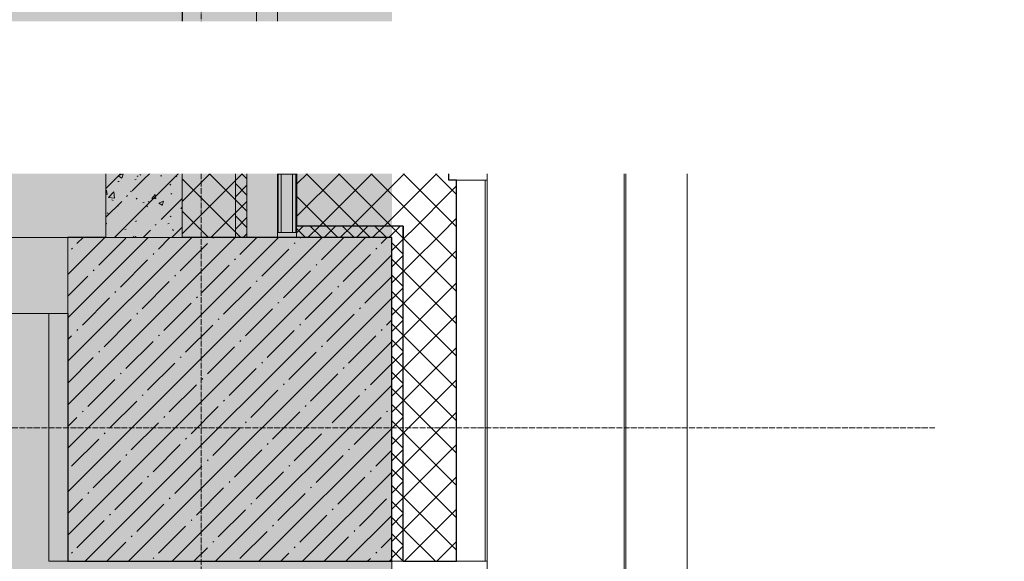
# Model space of a CAD drawing. Header units: millimetres. Extents: x -551130 to 178656, y -69521 to 202936.
# Tile 291 of 402: x -155779 to -153196, y 168519 to 169941. Entities that reach past the tile are written whole.
import ezdxf
from ezdxf import colors
from ezdxf.entities.mleader import LeaderData, LeaderLine
from ezdxf.math import Vec2, Vec3

# ---------------------------------------------------------------- set-up
doc = ezdxf.new("R2010")
doc.units = ezdxf.units.MM
doc.linetypes.add('-D1d1-15x02', pattern=[19, 15, -2, 0, -2])
doc.linetypes.add('DASHDOT', pattern=[25.4, 12.7, -6.35, 0, -6.35])
for name, color, linetype, lineweight in [('_0', 7, 'Continuous', 13), ('A-COLS', 7, 'Continuous', 5), ('A-DETL-GENF', 7, 'Continuous', 5), ('A-FLOR', 7, 'Continuous', 5), ('A-GLAZ-CURT', 8, 'Continuous', 5), ('A-GLAZ-CWMG', 8, 'Continuous', 5), ('A-WALL', 7, 'Continuous', 5), ('A-WALL-FNSH', 8, 'Continuous', 5), ('dim_pot', 183, 'Continuous', 9), ('dim_razv', 93, 'DASHDOT', 9), ('I-WALL', 7, 'Continuous', 5), ('S-COLS', 7, 'Continuous', 5), ('S-GRID', 7, 'Continuous', 5), ('Ограждение', 7, 'Continuous', 5), ('Поручни', 7, 'Continuous', 5)]:
    doc.layers.add(name, color=color, linetype=linetype, lineweight=lineweight)
doc.styles.add('In tre', font='isocpeur.ttf', dxfattribs={"width": 0.8, "oblique": 10})
pattern_1 = [(45, (0, 0), (-42.42641, 42.42641), []), (135, (0, 0), (-42.42641, -42.42641), [])]
pattern_2 = [(45, (0, 0), (-21.213203, 21.213203), []), (135, (0, 0), (-21.213203, -21.213203), [])]
pattern_3 = [(45, (-192252.93, 158219.39), (-75.43415, 75.43415), [106.68, -17.78, 3.556, -17.78]), (45, (-192252.93, 158294.77), (-75.43415, 75.43415), []), (50, (-192252.93, 158219.39), (127.52922, -11.15758), [13.335, -146.685]), (355, (-192252.93, 158219.39), (-24.66966, 133.74002), [10.668, -117.348]), (100.451, (-192242.31, 158218.46), (102.85973, 122.58178), [11.333, -124.663]), (46.184, (-192252.93, 158254.95), (189.75516, -29.43036), [20.002, -220.027]), (96.636, (-192237.12, 158252.5), (166.1822, 173.1996), [17, -186.995]), (351.184, (-192252.93, 158254.95), (166.1839, 173.1976), [16.002, -176.022]), (21, (-192235.15, 158246.06), (106.13027, -71.58603), [13.335, -146.685]), (326, (-192235.15, 158246.06), (43.26188, 128.93175), [10.668, -117.348]), (71.451, (-192226.31, 158240.09), (149.39198, 57.34505), [11.333, -124.663]), (37.5, (-192252.935, 158219.386), (2.16223, 59.18836), [3.353, -112.573, 3.353, -115.773, -117.792]), (37.5, (-192252.935, 158219.386), (2.16223, 59.18836), [-235.052, 3.353, -114.44]), (7.5, (-192252.935, 158219.386), (46.77386, 70.12615), [3.353, -64.567, 3.353, -109.906, -44.894]), (7.5, (-192252.935, 158219.386), (46.77386, 70.12615), [-181.178, 3.353, -41.542]), (327.5, (-192292.584, 158219.386), (94.91367, -4.010093), [3.353, -41.097, 3.353, -135.331, -184.023]), (327.5, (-192292.584, 158219.386), (94.91367, -4.010093), [-183.134, 3.353, -180.67]), (317.5, (-192310.36, 158219.386), (103.69057, 17.79882), [3.353, -54.432, 3.353, -88.748, -130.683]), (317.5, (-192310.36, 158219.386), (103.69057, 17.79882), [-149.885, 3.353, -127.33])]

# ---------------------------------------------------------------- blocks, each defined once
blk = doc.blocks.new('System Panel - A_PAN_Glass-5026862-50_AS_M_L17')
at = {"layer": 'A-GLAZ-CURT'}
for p, q in [((1435, 55), (-1435, 55)), ((-1435, 55), (-1435, 0)), ((-1435, 0), (1435, 0))]:
    blk.add_line(p, q, dxfattribs=at)
blk = doc.blocks.new('Rectangular Mullion - R_StandardFrame_50Wx250H-3394491-50_AS_M_L17')
at = {"layer": 'A-GLAZ-CWMG'}
blk.add_line((36900, 14320), (36900, 11450), dxfattribs=at)
blk = doc.blocks.new('Quad Corner Mullion - Q_0_100_-50-4777643-50_AS_M_L17')
at = {"layer": 'A-GLAZ-CWMG', "lineweight": 9}
for p, q in [((0, 100), (-100, 100)), ((-100, 100), (-100, 0)), ((0, 0), (0, 100)), ((-100, 0), (0, 0))]:
    blk.add_line(p, q, dxfattribs=at)
blk = doc.blocks.new('Rectangular Mullion - 50Wx250H-2623690-50_AS_M_L17')
at = {"layer": 'A-DETL-GENF'}
for p, q in [((-25, 65.2), (-25, 250)), ((-25, 250), (0, 250)), ((-23, 237.3), (0, 237.3)), ((-23, 237.3), (-23, 73.6)), ((-14.9, 84), (-14.9, 237.3)), ((25, 250), (0, 250)), ((23, 237.3), (0, 237.3)), ((14.9, 84), (14.9, 237.3)), ((23, 237.3), (23, 73.6)), ((25, 65.2), (25, 250)), ((0, 84), (-23, 84)), ((0, 84), (23, 84)), ((-14, 65.2), (-25, 65.2)), ((-0.5, 73.6), (-23, 73.6)), ((-14, 71.3), (-14, 65.2)), ((-10, 71.3), (-14, 71.3)), ((-10, 53), (-10, 71.3)), ((-8.7, 53), (-10, 53)), ((-10, 53), (-10, 17)), ((-8.7, 53), (-7, 54.7)), ((-7, 65.2), (-5.9, 67.3)), ((-7, 65.2), (-7, 54.7)), ((-4.1, 67.3), (-5.9, 67.3)), ((-4.1, 67.3), (-2.9, 65.1)), ((-2.9, 65.1), (-2.9, 54.6)), ((-1.3, 53), (-2.9, 54.6)), ((0, 53), (-1.3, 53)), ((0, 53), (1.3, 53)), ((0.5, 73.6), (23, 73.6)), ((1.3, 53), (2.9, 54.6)), ((4.1, 67.3), (2.9, 65.1)), ((2.9, 65.1), (2.9, 54.6)), ((4.1, 67.3), (5.9, 67.3)), ((7, 65.2), (5.9, 67.3)), ((7, 65.2), (7, 54.7)), ((8.7, 53), (7, 54.7)), ((8.7, 53), (10, 53)), ((10, 71.3), (14, 71.3)), ((10, 53), (10, 71.3)), ((10, 53), (10, 17)), ((14, 71.3), (14, 65.2)), ((14, 65.2), (25, 65.2)), ((-8.5, 23), (-1.5, 30)), ((-1.5, 30), (0, 30)), ((1.5, 30), (0, 30)), ((8.5, 23), (1.5, 30)), ((-23.8, 14.6), (-25, 14.2)), ((-25, 0), (-25, 14.2)), ((-22.3, 17), (-23.8, 17)), ((-23.8, 17), (-23.8, 14.6)), ((-22.5, 10.6), (-23.8, 14.6)), ((-22.5, 10.6), (-23.7, 9.9)), ((-23.7, 1.3), (-23.7, 9.9)), ((-23.7, 1.3), (-11.8, 1.3)), ((-23.2, 10.2), (-22.5, 8)), ((-22.5, 8), (-22.5, 4.5)), ((-21.3, 4.5), (-22.5, 4.5)), ((-22.3, 17), (-22.3, 16)), ((-22.3, 16), (-21.3, 16)), ((-19, 17.6), (-21.3, 16)), ((-21.3, 4.5), (-21.3, 6.5)), ((-21.3, 6.5), (-14.2, 6.5)), ((-18.4, 16.6), (-19, 17.6)), ((-7.4, 16.6), (-18.4, 16.6)), ((-14.2, 6.5), (-14.2, 4.5)), ((-13.2, 4.5), (-14.2, 4.5)), ((-13.2, 4.5), (-12.2, 7.2)), ((-12.7, 7.6), (-11.3, 11.4)), ((-12.7, 7.6), (-11.8, 6.9)), ((-12.2, 9), (-12.2, 14.8)), ((-12.2, 14.8), (0, 14.8)), ((-11.8, 1.3), (-11.8, 6.9)), ((-10.5, 11.2), (-11.3, 11.4)), ((-10.5, 1.5), (-10.5, 11.2)), ((-4.8, 1.5), (-10.5, 1.5)), ((-10, 17), (-7.5, 17)), ((-8.5, 18.5), (-8.5, 23)), ((-7.5, 18.5), (-8.5, 18.5)), ((-7.5, 17), (-7.5, 18.5)), ((-7.4, 18), (-7.4, 16.6)), ((-2.6, 18), (-7.4, 18)), ((0, 8), (-4.8, 8)), ((-4.8, 1.5), (-4.8, 8)), ((-2.6, 18), (-2.6, 16.8)), ((-2.6, 16.8), (0, 16.8)), ((2.6, 16.8), (0, 16.8)), ((0, 14.8), (0, 16.8)), ((0, 14.8), (0, 16.8)), ((12.2, 14.8), (0, 14.8)), ((0, 0), (0, 8)), ((0, 8), (4.8, 8)), ((0, 0), (0, 8)), ((2.6, 18), (2.6, 16.8)), ((2.6, 18), (7.4, 18)), ((4.8, 1.5), (4.8, 8)), ((4.8, 1.5), (10.5, 1.5)), ((7.4, 18), (7.4, 16.6)), ((7.4, 16.6), (18.4, 16.6)), ((7.5, 18.5), (8.5, 18.5)), ((7.5, 17), (7.5, 18.5)), ((10, 17), (7.5, 17)), ((8.5, 18.5), (8.5, 23)), ((10.5, 11.2), (11.3, 11.4)), ((10.5, 1.5), (10.5, 11.2)), ((12.7, 7.6), (11.3, 11.4)), ((12.7, 7.6), (11.8, 6.9)), ((11.8, 1.3), (11.8, 6.9)), ((23.7, 1.3), (11.8, 1.3)), ((12.2, 9), (12.2, 14.8)), ((13.2, 4.5), (12.2, 7.2)), ((13.2, 4.5), (14.2, 4.5)), ((21.3, 6.5), (14.2, 6.5)), ((14.2, 6.5), (14.2, 4.5)), ((18.4, 16.6), (19, 17.6)), ((19, 17.6), (21.3, 16)), ((22.3, 16), (21.3, 16)), ((21.3, 4.5), (21.3, 6.5)), ((21.3, 4.5), (22.5, 4.5)), ((22.3, 17), (22.3, 16)), ((22.3, 17), (23.8, 17)), ((22.5, 10.6), (23.8, 14.6)), ((22.5, 10.6), (23.7, 9.9)), ((23.2, 10.2), (22.5, 8)), ((22.5, 8), (22.5, 4.5)), ((23.7, 1.3), (23.7, 9.9)), ((23.8, 17), (23.8, 14.6)), ((23.8, 14.6), (25, 14.2)), ((25, 0), (25, 14.2)), ((-25, 0), (0, 0)), ((25, 0), (0, 0))]:
    blk.add_line(p, q, dxfattribs=at)
for centre, start, end in [((-0.5, 73.1), 360, 90), ((0.5, 73.1), 90, 180)]:
    blk.add_arc(centre, 0.5, start, end, dxfattribs=at)
blk = doc.blocks.new('Rectangular Mullion - R_StandardFrame_50Wx250H-3047894-50_AS_M_L17')
at = {"layer": 'A-GLAZ-CWMG', "lineweight": 9}
for p, q in [((0, 250), (-50, 250)), ((-50, 250), (-50, 0)), ((0, 0), (0, 250)), ((-50, 0), (0, 0))]:
    blk.add_line(p, q, dxfattribs=at)
blk = doc.blocks.new('Ограждение - Ограждение-4621541-50_AS_M_L17')
at = {"layer": 'Поручни'}
for p in [(38250.3, 11350), (38275, -1325)]:
    blk.add_line(p, (38275, 11350), dxfattribs=at)
blk = doc.blocks.new('Rectangular Mullion - R_StandardFrame_50Wx250H-4053641-50_AS_M_L17')
at = {"layer": 'A-GLAZ-CWMG', "lineweight": 9}
for p, q in [((0, 250), (-50, 250)), ((-50, 250), (-50, 84)), ((0, 0), (0, 250)), ((-50, 17), (-50, 0)), ((-50, 0), (0, 0))]:
    blk.add_line(p, q, dxfattribs=at)
blk = doc.blocks.new('Rectangular Mullion - R_StandardFrame_50Wx250H-4038205-50_AS_M_L17')
at = {"layer": 'A-GLAZ-CWMG', "lineweight": 9}
for p, q in [((0, 0), (-50, 0)), ((-50, 0), (-50, -250)), ((0, -250), (0, 0)), ((-50, -250), (0, -250))]:
    blk.add_line(p, q, dxfattribs=at)
blk = doc.blocks.new('RST_AR_KMN_R22_B3_FCD_rvt-1-50_AS_M_L17')
at = {"layer": 'A-WALL'}
h = blk.add_hatch(dxfattribs=at)
h.set_pattern_fill('FP_7', color=256, style=0, pattern_type=2)
h.set_pattern_definition(pattern_1)
h.paths.add_polyline_path([(36900, 11150), (37040, 11150), (37040, 11400), (36900, 11400)])
h.paths.add_polyline_path([(36900, 14700), (37040, 14700), (37040, 14950), (36900, 14950)])
h = blk.add_hatch(dxfattribs=at)
h.set_pattern_fill('FP_6', color=256, style=0, pattern_type=2)
h.set_pattern_definition(pattern_2)
h.paths.add_polyline_path([(37040, 11150), (37070, 11150), (37070, 11400), (37040, 11400)])
h.paths.add_polyline_path([(37070, 14700), (37070, 14950), (37040, 14950), (37040, 14700)])
at = {"layer": 'A-WALL', "true_color": 0xeff9fa}
blk.add_hatch(color=7, dxfattribs=at).paths.add_polyline_path([(37600, 11345), (37600, 11400), (37200, 11400), (37200, 11345), (37562.4, 11345)])
at = {"layer": 'A-WALL'}
h = blk.add_hatch(dxfattribs=at)
h.set_pattern_fill('FP_7', color=256, style=0, pattern_type=2)
h.set_pattern_definition(pattern_1)
h.paths.add_polyline_path([(37200, 11180), (37600, 11180), (37600, 11320), (37200, 11320)])
h = blk.add_hatch(dxfattribs=at)
h.set_pattern_fill('FP_7', color=256, style=0, pattern_type=2)
h.set_pattern_definition(pattern_1)
h.paths.add_polyline_path([(37620, 10300), (37620, 11300), (37600, 11300), (37600, 11180), (37480, 11180), (37480, 10300), (37562.4, 10300)])
h = blk.add_hatch(dxfattribs=at)
h.set_pattern_fill('FP_6', color=256, style=0, pattern_type=2)
h.set_pattern_definition(pattern_2)
h.paths.add_polyline_path([(37450, 11150), (37480, 11150), (37480, 11180), (37200, 11180), (37200, 11150)])
h = blk.add_hatch(dxfattribs=at)
h.set_pattern_fill('FP_6', color=256, style=0, pattern_type=2)
h.set_pattern_definition(pattern_2)
h.paths.add_polyline_path([(37480, 10300), (37480, 11150), (37450, 11150), (37450, 10300)])
at = {"layer": 'A-COLS', "lineweight": 18}
for p, q in [((38059.6, 11400), (37700, 11400)), ((37700, 11400), (37700, 11395)), ((37700, 11395), (38059.6, 11395)), ((38059.6, 11395), (38059.6, 11400)), ((38064.6, 11400), (38059.6, 11400)), ((38059.6, 11400), (38059.6, 10275)), ((38064.6, 10275), (38064.6, 11400))]:
    blk.add_line(p, q, dxfattribs=at)
at = {"layer": 'A-COLS'}
blk.add_line((38200.6, 11400), (38064.6, 11400), dxfattribs=at)
at = {"layer": 'A-WALL'}
for p, q in [((36900, 11400), (36900, 11150)), ((37040, 11400), (36900, 11400)), ((37070, 11400), (37040, 11400)), ((37040, 11150), (37040, 11400)), ((37070, 11150), (37070, 11400)), ((37200, 11345), (37200, 11320)), ((37600, 11345), (37200, 11345)), ((37600, 11320), (37600, 11345)), ((37695, 11300), (37620, 11300)), ((37695, 10300), (37695, 11300)), ((37200, 11180), (37200, 11150)), ((36900, 11150), (37040, 11150)), ((37040, 11150), (37070, 11150)), ((37200, 11150), (37450, 11150)), ((37450, 11150), (37450, 10300)), ((37450, 10300), (37480, 10300)), ((37620, 10300), (37695, 10300))]:
    blk.add_line(p, q, dxfattribs=at)
at = {"layer": 'A-WALL', "lineweight": 25}
for p, q in [((37200, 11320), (37200, 11180)), ((37600, 11320), (37200, 11320)), ((37600, 11300), (37600, 11320)), ((37620, 11300), (37600, 11300)), ((37620, 10300), (37620, 11300)), ((37480, 11180), (37200, 11180)), ((37480, 11150), (37480, 11180)), ((37480, 11180), (37480, 11150)), ((37480, 10300), (37480, 11150)), ((37480, 10300), (37620, 10300))]:
    blk.add_line(p, q, dxfattribs=at)
at = {"layer": 'A-WALL-FNSH'}
for p, q in [((37600, 11400), (37200, 11400)), ((37200, 11400), (37200, 11345)), ((37600, 11345), (37600, 11400)), ((37700, 11300), (37695, 11300)), ((37700, 10300), (37700, 11300)), ((37695, 10300), (37700, 10300))]:
    blk.add_line(p, q, dxfattribs=at)
at = {"layer": 'A-GLAZ-CURT', "lineweight": 5, "rotation": 89.99999999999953}
blk.add_blockref('System Panel - A_PAN_Glass-5026862-50_AS_M_L17', (37150, 12885), dxfattribs=at)
at = {"layer": 'A-GLAZ-CWMG', "lineweight": 5}
blk.add_blockref('Rectangular Mullion - R_StandardFrame_50Wx250H-3394491-50_AS_M_L17', (0, 0), dxfattribs=at)
for name, p, rotation in [('Rectangular Mullion - 50Wx250H-2623690-50_AS_M_L17', (37150, 11425), 89.99999999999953), ('Rectangular Mullion - R_StandardFrame_50Wx250H-4038205-50_AS_M_L17', (37150, 11400), 269.9999999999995), ('Rectangular Mullion - R_StandardFrame_50Wx250H-3047894-50_AS_M_L17', (37150, 11400), 180), ('Quad Corner Mullion - Q_0_100_-50-4777643-50_AS_M_L17', (37700, 11400), 89.99999999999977), ('Rectangular Mullion - R_StandardFrame_50Wx250H-4053641-50_AS_M_L17', (37700, 10300), 90.00000000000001)]:
    blk.add_blockref(name, p, dxfattribs=dict(at, rotation=rotation))
at = {"layer": 'A-GLAZ-CWMG', "lineweight": 5, "extrusion": (0, 0, -1), "rotation": 180}
blk.add_blockref('Rectangular Mullion - 50Wx250H-2623690-50_AS_M_L17', (-37175, 11400), dxfattribs=at)
at = {"layer": 'Ограждение', "lineweight": 5}
blk.add_blockref('Ограждение - Ограждение-4621541-50_AS_M_L17', (-50, 50), dxfattribs=at)

msp = doc.modelspace()

# ---------------------------------------------------------------- hatches: boundary and pattern name
at = {"layer": '_0', "transparency": 33554534}
h = msp.add_hatch(color=252, dxfattribs=at)
h.dxf.hatch_style = 1
h.paths.add_polyline_path([(-186504.2, 164969.4), (-186502.9, 167869.4), (-186002.9, 167869.4), (-186002.9, 168219.4), (-183952.9, 168219.4), (-183952.9, 172269.4), (-179002.9, 172269.4), (-179002.9, 170769.4), (-177452.9, 170769.4), (-177452.9, 177169.4), (-185852.9, 177169.4), (-185852.9, 178969.4), (-186852.9, 178969.4), (-186852.9, 180969.4), (-184102.9, 180969.4), (-184102.9, 180269.4), (-183352.9, 180269.4), (-183352.9, 179219.4), (-163952.9, 179219.4), (-163952.9, 180969.4), (-160672.9, 180969.4), (-160672.9, 178969.4), (-161752.9, 178969.4), (-161752.9, 177169.4), (-169752.9, 177169.4), (-169752.9, 168219.4), (-161802.9, 168219.4), (-161802.9, 167819.4), (-161302.9, 167819.4), (-161302.9, 164969.4), (-163402.9, 164969.4), (-163402.9, 166169.4), (-183902.9, 166169.4), (-183902.9, 164969.4)], flags=16)
h.paths.add_polyline_path([(-192753.7, 187670.2), (-154802.1, 187670.2), (-154802.1, 157718.6), (-192753.7, 157718.6)])
at = {"layer": 'I-WALL'}
h = msp.add_hatch(dxfattribs=at)
h.set_pattern_fill('FP_43', color=256, style=0, pattern_type=2)
h.set_pattern_definition(pattern_3)
h.paths.add_polyline_path([(-155552.9, 169369.4), (-155352.9, 169369.4), (-155352.9, 169669.4), (-155552.9, 169669.4)])
h = msp.add_hatch(dxfattribs=at)
h.set_pattern_fill('FP_43', color=256, style=0, pattern_type=2)
h.set_pattern_definition(pattern_3)
h.paths.add_polyline_path([(-155652.9, 169169.4), (-155652.9, 169369.4), (-162002.9, 169369.4), (-162002.9, 169169.4), (-155848, 169169.4)])
at = {"layer": 'S-COLS'}
h = msp.add_hatch(dxfattribs=at)
h.set_pattern_fill('FP_1', color=256, style=0, pattern_type=2)
h.set_pattern_definition([(45, (-192252.935, 158219.386), (-57.02463, 57.02463), []), (45, (-192195.91, 158219.386), (-57.02463, 57.02463), [100.806, -20.161, 3.353, -16.808])])
h.paths.add_polyline_path([(-155652.9, 168519.4), (-154802.9, 168519.4), (-154802.9, 169369.4), (-155652.9, 169369.4), (-155652.9, 169169.4)])

# ---------------------------------------------------------------- linework, layer by layer
at = {"layer": 'A-FLOR'}
for p, q in [((-155702.9, 168519.4), (-155702.9, 169169.4)), ((-155652.9, 168519.4), (-155702.9, 168519.4))]:
    msp.add_line(p, q, dxfattribs=at)
at = {"layer": 'A-WALL', "lineweight": 9}
for p, q in [((-155352.9, 169669.4), (-155552.9, 169669.4)), ((-155552.9, 169669.4), (-155552.9, 169369.4)), ((-155352.9, 169369.4), (-155352.9, 169669.4)), ((-155652.9, 169369.4), (-162002.9, 169369.4)), ((-158702.9, 169169.4), (-155652.9, 169169.4))]:
    msp.add_line(p, q, dxfattribs=at)
at = {"layer": 'A-WALL'}
for p, q in [((-155652.9, 169169.4), (-155652.9, 169369.4)), ((-155552.9, 169369.4), (-155352.9, 169369.4))]:
    msp.add_line(p, q, dxfattribs=at)
at = {"layer": 'I-WALL'}
for p, q in [((-155352.9, 169669.4), (-155352.9, 172539.4)), ((-155352.1, 172539.4), (-155352.1, 169669.4))]:
    msp.add_line(p, q, dxfattribs=at)
at = {"layer": 'S-COLS'}
for p, q in [((-155652.9, 169369.4), (-155652.9, 169169.4)), ((-155352.9, 169369.4), (-155552.9, 169369.4))]:
    msp.add_line(p, q, dxfattribs=at)
at = {"layer": 'S-COLS', "lineweight": 25}
for p, q in [((-155552.9, 169369.4), (-155652.9, 169369.4)), ((-154802.9, 169369.4), (-155352.9, 169369.4)), ((-154802.9, 168519.4), (-154802.9, 169369.4)), ((-155652.9, 169169.4), (-155652.9, 168519.4)), ((-155652.9, 168519.4), (-154802.9, 168519.4))]:
    msp.add_line(p, q, dxfattribs=at)
at = {"layer": 'S-GRID', "linetype": '-D1d1-15x02'}
for p, q in [((-155302.9, 155426.4), (-155302.9, 188827.9)), ((-195373.9, 168869.4), (-153377.4, 168869.4))]:
    msp.add_line(p, q, dxfattribs=at)

# ---------------------------------------------------------------- block references
at = {"lineweight": 5}
msp.add_blockref('RST_AR_KMN_R22_B3_FCD_rvt-1-50_AS_M_L17', (-192252.9, 158219.4), dxfattribs=at)

# ---------------------------------------------------------------- next in the draw order: leaders
at = {"layer": 'dim_pot', "color": 0, "linetype": 'ByBlock'}
ml = msp.add_multileader_mtext('Standard', dxfattribs=at)
ml.set_content('Окраска конструкций перекрытия за подвесными потолками, цвет RAL9016', style='In tre')
ml.set_leader_properties()
ml.build(insert=Vec2(0, 0))
ml.multileader.update_dxf_attribs({"text_left_attachment_type": 6, "text_right_attachment_type": 6, "dogleg_length": 1, "arrow_head_size": 0, "scale": 50})
ctx = ml.context
ctx.base_point, ctx.scale, ctx.char_height, ctx.arrow_head_size, ctx.landing_gap_size, ctx.plane_origin = Vec3(-180808, 173615.5), 50, 200, 0, 4.5, Vec3(-162146.9, 174351.8)
ctx.left_attachment, ctx.right_attachment = 6, 6
notes = []
notes.append((ctx, [(0, (1, 1, 0), (-178017.7, 173615.5), (-1, 0), 50, [(1, [(-174595.2, 169870)], 0, [])])]))
ctx.mtext.insert, ctx.mtext.width, ctx.mtext.defined_height, ctx.mtext.flow_direction = Vec3(-180803.5, 173855.5), 2950.027, 696.6, 5
ctx.mtext.has_bg_fill, ctx.mtext.bg_color, ctx.mtext.bg_scale_factor, ctx.mtext.bg_transparency, ctx.mtext.use_window_bg_color = 1, -1027028792, 1.5, 0, 1
ml = msp.add_multileader_mtext('Standard', dxfattribs=at)
ml.set_content('Ниша под дымоудаление', style='In tre')
ml.set_leader_properties()
ml.build(insert=Vec2(0, 0))
ml.multileader.update_dxf_attribs({"text_left_attachment_type": 6, "text_right_attachment_type": 6, "dogleg_length": 1, "arrow_head_size": 0, "scale": 50})
ctx = ml.context
ctx.base_point, ctx.scale, ctx.char_height, ctx.arrow_head_size, ctx.landing_gap_size, ctx.plane_origin = Vec3(-178144.1, 165509.4), 50, 200, 0, 4.5, Vec3(-165183.6, 170338.1)
ctx.left_attachment, ctx.right_attachment = 6, 6
notes.append((ctx, [(0, (1, 1, 0), (-175649.8, 165509.4), (-1, 0), 50, [(1, [(-174452.9, 169744.4)], 0, [])])]))
ctx.mtext.insert, ctx.mtext.width, ctx.mtext.defined_height, ctx.mtext.flow_direction = Vec3(-178139.6, 165769.4), 2743.59, 636.6, 5
ctx.mtext.has_bg_fill, ctx.mtext.bg_color, ctx.mtext.bg_scale_factor, ctx.mtext.bg_transparency, ctx.mtext.use_window_bg_color = 1, -1027028792, 1.5, 0, 1
for ctx, leaders in notes:
    for number, flags, end, landing, length, lines in leaders:
        leader = LeaderData()
        leader.index, (leader.has_last_leader_line, leader.has_dogleg_vector, leader.attachment_direction) = number, flags
        leader.last_leader_point, leader.dogleg_vector, leader.dogleg_length = Vec3(end), Vec3(landing), length
        for number, points, colour, breaks in lines:
            line = LeaderLine()
            line.index, line.vertices, line.color, line.breaks = number, Vec3.list(points), colors.encode_raw_color(colour), breaks
            leader.lines.append(line)
        ctx.leaders.append(leader)

# ---------------------------------------------------------------- next in the draw order: leaders
at = {"layer": 'dim_razv', "color": 0, "linetype": 'ByBlock'}
ml = msp.add_multileader_mtext('Standard', dxfattribs=at)
ml.set_content('Плитка керамогранитная, настенная', style='In tre')
ml.set_leader_properties()
ml.build(insert=Vec2(0, 0))
ml.multileader.update_dxf_attribs({"text_left_attachment_type": 6, "text_right_attachment_type": 6, "dogleg_length": 1, "arrow_head_size": 0, "scale": 50})
ctx = ml.context
ctx.base_point, ctx.scale, ctx.char_height, ctx.arrow_head_size, ctx.landing_gap_size, ctx.plane_origin = Vec3(-165184.8, 169596.6), 50, 200, 0, 4.5, Vec3(-163369.2, 169268.5)
ctx.left_attachment, ctx.right_attachment = 6, 6
notes = []
notes.append((ctx, [(1, (1, 1, 0), (-165234.8, 169596.6), (1, 0), 50, [(1, [(-165963.3, 167922.9)], 0, [])])]))
ctx.mtext.insert, ctx.mtext.width, ctx.mtext.defined_height, ctx.mtext.flow_direction = Vec3(-165180.3, 169836.6), 3092.716, 696.6, 5
ctx.mtext.has_bg_fill, ctx.mtext.bg_color, ctx.mtext.bg_scale_factor, ctx.mtext.bg_transparency, ctx.mtext.use_window_bg_color = 1, -1027028792, 1.5, 0, 1
for ctx, leaders in notes:
    for number, flags, end, landing, length, lines in leaders:
        leader = LeaderData()
        leader.index, (leader.has_last_leader_line, leader.has_dogleg_vector, leader.attachment_direction) = number, flags
        leader.last_leader_point, leader.dogleg_vector, leader.dogleg_length = Vec3(end), Vec3(landing), length
        for number, points, colour, breaks in lines:
            line = LeaderLine()
            line.index, line.vertices, line.color, line.breaks = number, Vec3.list(points), colors.encode_raw_color(colour), breaks
            leader.lines.append(line)
        ctx.leaders.append(leader)

doc.saveas('drawing.dxf')
